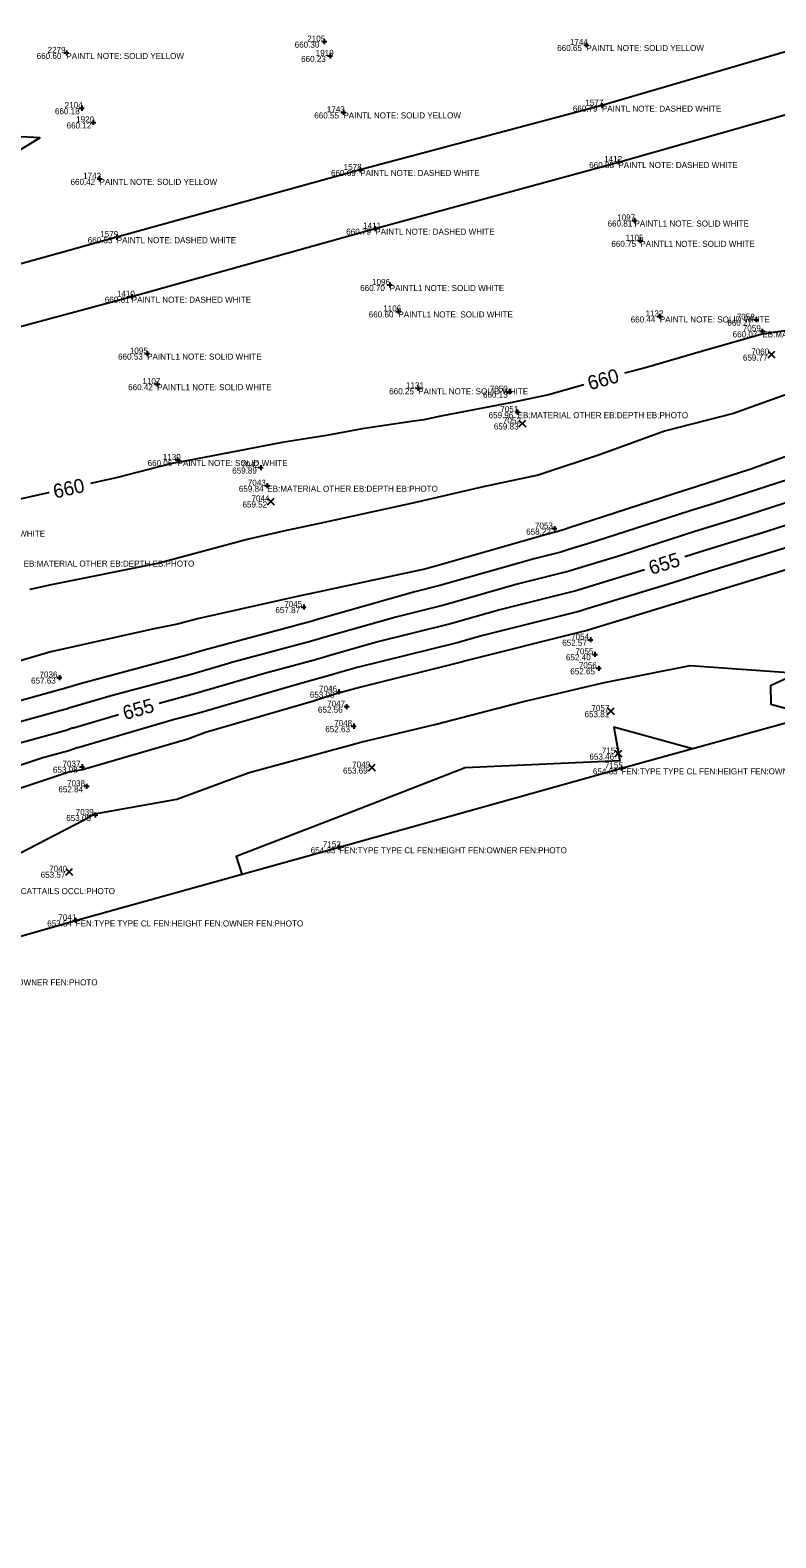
# Model space of a CAD drawing. Extents: x 2129350 to 2137777, y 657588 to 659885.
# Drawn here: x 2133600.3 to 2133748.4, y 658556.2 to 658855.6 of the extents above; entities that cross this region are included whole.
import ezdxf

# ---------------------------------------------------------------- set-up
doc = ezdxf.new("R2010")
doc.units = 0
for name, color, linetype in [('DT_X_Contour_Major', 7, 'Continuous'), ('DT_X_Contour_Minor', 7, 'Continuous'), ('DT_X_TIN_Hull', 7, 'Continuous'), ('PV_X_COP', 7, 'Continuous'), ('SV_X_Random_Point', 7, 'Continuous'), ('SV_X_Shot_Marker', 7, 'Continuous'), ('SV_X_Text_Comment', 7, 'Continuous'), ('SV_X_Text_Elevation', 7, 'Continuous'), ('SV_X_Text_Name', 7, 'Continuous')]:
    doc.layers.add(name, color=color, linetype=linetype)

msp = doc.modelspace()

# ---------------------------------------------------------------- linework, layer by layer
at = {"layer": 'DT_X_Contour_Major'}
for points in [[(2133581.82, 658825.21), (2133584.81, 658825.89), (2133591.83, 658828.99), (2133595.92, 658830.37), (2133602.24, 658834.18), (2133598.58, 658834.36), (2133589.05, 658832.49), (2133584.9, 658831.42), (2133579.87, 658830), (2133562.24, 658827.24), (2133562.08, 658827.2), (2133562.07, 658827.2), (2133562.03, 658827.2), (2133537.88, 658820.93), (2133536.32, 658820.6), (2133526.56, 658818.1)], [(2133815.33, 658811.42), (2133794.38, 658807.21), (2133794.37, 658807.21), (2133794.27, 658807.17), (2133770, 658800.08), (2133758.15, 658796.92), (2133745.93, 658795.29), (2133732.3, 658791.34), (2133722.75, 658788.57), (2133720.49, 658788.02), (2133718.39, 658787.43)], [(2133710.3, 658785.16), (2133703.29, 658783.19), (2133696.97, 658781.86), (2133696.37, 658781.7), (2133681.89, 658778.95), (2133678.48, 658778.2), (2133676.07, 658777.88), (2133666.29, 658776.42), (2133659.18, 658775.11), (2133650.4, 658773.69), (2133631.47, 658770.06), (2133629.63, 658769.73), (2133629.5, 658769.7), (2133628.48, 658769.5), (2133617.41, 658766.68), (2133612.31, 658765.55)], [(2133826.05, 658779.85), (2133817.67, 658777.41), (2133806.14, 658774.45), (2133805.22, 658774.21), (2133792.69, 658770.48), (2133781.5, 658766.89), (2133768.64, 658763.05), (2133758.13, 658759.68), (2133757.12, 658759.38), (2133746.46, 658755.93), (2133733.24, 658751.92), (2133730.33, 658750.98)], [(2133604.11, 658763.73), (2133603.88, 658763.67), (2133580.84, 658758.56), (2133580.79, 658758.54), (2133576.63, 658757.6), (2133556.29, 658753.61), (2133548.42, 658751.8), (2133531.75, 658748.45), (2133531.71, 658748.44), (2133519.21, 658746.37), (2133507.33, 658743.6), (2133506.22, 658743.44)], [(2133722.33, 658748.41), (2133709.36, 658744.47), (2133708.47, 658744.19), (2133707.92, 658744.05), (2133693.63, 658740.48), (2133683.78, 658737.68), (2133669.11, 658734.04), (2133659.64, 658731.34), (2133658.78, 658731.1), (2133657, 658730.58), (2133646.87, 658727.85), (2133632.95, 658723.79), (2133625.93, 658721.91)], [(2133617.84, 658719.62), (2133608.9, 658717.01), (2133608.7, 658716.96), (2133607.48, 658716.55), (2133597.08, 658713.68), (2133583.76, 658709.24), (2133572.43, 658706.11), (2133560, 658702.02), (2133559.2, 658701.8), (2133548.39, 658699.75), (2133536, 658695.55), (2133524.77, 658693.36), (2133521.78, 658692.34)]]:
    msp.add_lwpolyline(points, dxfattribs=at)
at = {"layer": 'DT_X_Contour_Minor'}
for points in [[(2133750.32, 658783.16), (2133740.02, 658779.45), (2133726.29, 658775.97), (2133713.6, 658771.3), (2133702.19, 658767.56), (2133701.21, 658767.2), (2133690.3, 658764.87), (2133676.61, 658761.72), (2133658.71, 658757.8), (2133650.64, 658756.06), (2133650.02, 658755.93), (2133643.42, 658754.47), (2133625.94, 658749.72), (2133604.19, 658745.37), (2133600.35, 658744.51), (2133600.28, 658744.5)], [(2133754.14, 658772.25), (2133743.43, 658768.39), (2133730.73, 658764.28), (2133730.46, 658764.2), (2133707.37, 658756.74), (2133706.64, 658756.52), (2133704.68, 658755.88), (2133704.65, 658755.88), (2133703.82, 658755.67), (2133680.6, 658749.09), (2133680.54, 658749.08), (2133678.97, 658748.63), (2133655.89, 658743.66), (2133653.96, 658743.24), (2133633.53, 658738.71), (2133629.57, 658737.64), (2133624.63, 658736.65), (2133604.79, 658732.22), (2133604.43, 658732.14), (2133585.92, 658726.68)], [(2133755.23, 658767.73), (2133735.97, 658761.5), (2133731.39, 658760.11), (2133712.52, 658754.01), (2133707.54, 658752.5), (2133705.94, 658751.98), (2133705.74, 658751.93), (2133700.43, 658750.61), (2133681.66, 658745.29), (2133676.73, 658744.06), (2133657.59, 658738.62), (2133655.85, 658738.12), (2133655.33, 658737.97), (2133634.87, 658732.46), (2133631.23, 658731.4), (2133610.24, 658725.76), (2133607.13, 658724.86), (2133606.72, 658724.75), (2133606.44, 658724.65), (2133585.63, 658718.91)], [(2133756.17, 658763.55), (2133741.22, 658758.71), (2133732.31, 658756.01), (2133717.66, 658751.28), (2133708.45, 658748.49), (2133707.21, 658748.09), (2133706.83, 658747.99), (2133697.03, 658745.54), (2133682.72, 658741.49), (2133672.92, 658739.05), (2133658.62, 658734.98), (2133657.32, 658734.61), (2133656.17, 658734.27), (2133640.87, 658730.16), (2133632.09, 658727.6), (2133616.4, 658723.38), (2133608.01, 658720.94), (2133607.71, 658720.85), (2133606.96, 658720.6), (2133591.36, 658716.29)], [(2133751.71, 658753.15), (2133734.16, 658747.83), (2133727.94, 658745.82), (2133710.27, 658740.46), (2133709.74, 658740.29), (2133709.01, 658740.1), (2133690.24, 658735.41), (2133684.84, 658733.88), (2133665.3, 658729.03), (2133660.66, 658727.71), (2133660.24, 658727.59), (2133657.83, 658726.88), (2133652.88, 658725.55), (2133633.81, 658719.98), (2133628.72, 658718.62), (2133609.78, 658713.09), (2133609.68, 658713.07), (2133607.99, 658712.49), (2133602.81, 658711.06), (2133584.44, 658704.95)], [(2133756.96, 658750.37), (2133735.09, 658743.73), (2133733.09, 658743.09), (2133711.18, 658736.44), (2133711.01, 658736.39), (2133710.1, 658736.16), (2133686.84, 658730.35), (2133685.9, 658730.08), (2133665.71, 658725.06), (2133661.8, 658723.99), (2133661.77, 658723.98), (2133658.99, 658723.17), (2133656.58, 658722.35), (2133635.12, 658716.09), (2133631.64, 658714.83), (2133611.36, 658708.92), (2133610.78, 658708.69), (2133608.59, 658708.39), (2133608.27, 658708.31), (2133608.18, 658708.33), (2133585.11, 658700.65)], [(2133592.57, 658689.27), (2133610.92, 658698.73), (2133611.67, 658699.11), (2133613.18, 658700.04), (2133613.36, 658700.07), (2133614.6, 658700.21), (2133629.46, 658702.86), (2133643.8, 658708.15), (2133663.35, 658713.47), (2133665.97, 658714.19), (2133680.96, 658717.78), (2133698.04, 658722.18), (2133714.05, 658726.01), (2133731.4, 658729.43), (2133752.8, 658727.88), (2133747.38, 658725.37), (2133747.46, 658721.77), (2133755.72, 658719.5)], [(2133731.85, 658712.91), (2133716.24, 658717.21), (2133717.44, 658710.49), (2133686.74, 658709.1), (2133664.62, 658700.49), (2133641.27, 658691.49), (2133642.36, 658687.97)]]:
    msp.add_lwpolyline(points, dxfattribs=at)
at = {"layer": 'DT_X_TIN_Hull'}
msp.add_lwpolyline([(2133180.89, 658556.24), (2133241.37, 658575.53), (2133323.37, 658600.41), (2133354.37, 658608.86), (2133416.18, 658625.91), (2133503.13, 658649.68), (2133568.52, 658667.12), (2133609.36, 658678.81), (2133661.7, 658693.34), (2133717.75, 658709.01), (2133767.14, 658722.65), (2133817.78, 658736.35), (2133865.68, 658757.92), (2133957.23, 658772.97), (2134008.3, 658787.14), (2134034.35, 658794.87), (2134074.2, 658807.73), (2134142.3, 658834.87), (2134201.78, 658853.74), (2134251.04, 658870.61), (2134301.27, 658887.93), (2134339.8, 658900.97), (2134383.27, 658929.14)], dxfattribs=at)
at = {"layer": 'PV_X_COP'}
for points in [[(2133761.88, 658854.63), (2133713.87, 658840.58), (2133665.88, 658827.81), (2133617.52, 658814.46), (2133569.19, 658801), (2133521.18, 658787.99), (2133472.65, 658774.88), (2133424.47, 658761.14), (2133375.94, 658748.09), (2133328.34, 658734.72), (2133280.3, 658721.62), (2133231.73, 658708.1), (2133182.27, 658694.97)], [(2133186.63, 658683.38), (2133234.84, 658696.93), (2133282.77, 658710.09), (2133331.62, 658723.2), (2133379.42, 658736.4), (2133428.07, 658749.78), (2133475.82, 658763.21), (2133523.92, 658776.73), (2133572.46, 658789.76), (2133620.5, 658802.65), (2133668.86, 658816.15), (2133717.15, 658829.38), (2133764.91, 658842.89)]]:
    msp.add_lwpolyline(points, dxfattribs=at)
at = {"layer": 'SV_X_Random_Point'}
for p, q in [((2133746.87, 658790.49), (2133748.2, 658791.82)), ((2133746.87, 658791.82), (2133748.2, 658790.49)), ((2133697.41, 658776.81), (2133698.74, 658778.15)), ((2133697.41, 658778.15), (2133698.74, 658776.81)), ((2133647.47, 658761.32), (2133648.81, 658762.66)), ((2133647.47, 658762.66), (2133648.81, 658761.32)), ((2133714.99, 658719.69), (2133716.32, 658721.03)), ((2133714.99, 658721.03), (2133716.32, 658719.69)), ((2133716.48, 658711.26), (2133717.81, 658712.6)), ((2133716.48, 658712.6), (2133717.81, 658711.26)), ((2133667.49, 658708.49), (2133668.82, 658709.82)), ((2133667.49, 658709.82), (2133668.82, 658708.49)), ((2133607.4, 658687.81), (2133608.74, 658689.15)), ((2133607.4, 658689.15), (2133608.74, 658687.81))]:
    msp.add_line(p, q, dxfattribs=at)
at = {"layer": 'SV_X_Shot_Marker'}
for p, q in [((2133658.25, 658853.28), (2133659.25, 658853.28)), ((2133658.75, 658853.78), (2133658.75, 658852.78)), ((2133658.75, 658853.28), (2133658.75, 658853.28)), ((2133710.29, 658852.61), (2133711.29, 658852.61)), ((2133710.79, 658853.11), (2133710.79, 658852.11)), ((2133710.79, 658852.61), (2133710.79, 658852.61)), ((2133607.02, 658851.04), (2133608.02, 658851.04)), ((2133607.52, 658851.54), (2133607.52, 658850.54)), ((2133607.52, 658851.04), (2133607.52, 658851.04)), ((2133659.39, 658850.45), (2133660.39, 658850.45)), ((2133659.89, 658850.95), (2133659.89, 658849.95)), ((2133659.89, 658850.45), (2133659.89, 658850.45)), ((2133610.56, 658840.57), (2133610.56, 658839.57)), ((2133713.37, 658840.58), (2133714.37, 658840.58)), ((2133713.87, 658841.08), (2133713.87, 658840.08)), ((2133713.87, 658840.58), (2133713.87, 658840.58)), ((2133610.06, 658840.07), (2133611.06, 658840.07)), ((2133610.56, 658840.07), (2133610.56, 658840.07)), ((2133612.85, 658837.74), (2133612.85, 658836.74)), ((2133662.03, 658839.23), (2133663.03, 658839.23)), ((2133662.53, 658839.73), (2133662.53, 658838.73)), ((2133662.53, 658839.23), (2133662.53, 658839.23)), ((2133612.35, 658837.24), (2133613.35, 658837.24)), ((2133612.85, 658837.24), (2133612.85, 658837.24)), ((2133716.65, 658829.38), (2133717.65, 658829.38)), ((2133717.15, 658829.88), (2133717.15, 658828.88)), ((2133717.15, 658829.38), (2133717.15, 658829.38)), ((2133613.61, 658826.04), (2133614.61, 658826.04)), ((2133614.11, 658826.54), (2133614.11, 658825.54)), ((2133614.11, 658826.04), (2133614.11, 658826.04)), ((2133665.38, 658827.81), (2133666.38, 658827.81)), ((2133665.88, 658828.31), (2133665.88, 658827.31)), ((2133665.88, 658827.81), (2133665.88, 658827.81)), ((2133668.86, 658816.65), (2133668.86, 658815.65)), ((2133719.84, 658817.77), (2133720.84, 658817.77)), ((2133720.34, 658818.27), (2133720.34, 658817.27)), ((2133720.34, 658817.77), (2133720.34, 658817.77)), ((2133617.02, 658814.46), (2133618.02, 658814.46)), ((2133617.52, 658814.96), (2133617.52, 658813.96)), ((2133617.52, 658814.46), (2133617.52, 658814.46)), ((2133668.36, 658816.15), (2133669.36, 658816.15)), ((2133668.86, 658816.15), (2133668.86, 658816.15)), ((2133721.01, 658813.74), (2133722.01, 658813.74)), ((2133721.51, 658814.24), (2133721.51, 658813.24)), ((2133721.51, 658813.74), (2133721.51, 658813.74)), ((2133671.23, 658804.97), (2133672.23, 658804.97)), ((2133671.73, 658805.47), (2133671.73, 658804.47)), ((2133671.73, 658804.97), (2133671.73, 658804.97)), ((2133620, 658802.65), (2133621, 658802.65)), ((2133620.5, 658803.15), (2133620.5, 658802.15)), ((2133620.5, 658802.65), (2133620.5, 658802.65)), ((2133672.96, 658799.72), (2133673.96, 658799.72)), ((2133673.46, 658800.22), (2133673.46, 658799.22)), ((2133673.46, 658799.72), (2133673.46, 658799.72)), ((2133724.87, 658798.72), (2133725.87, 658798.72)), ((2133725.37, 658799.22), (2133725.37, 658798.22)), ((2133725.37, 658798.72), (2133725.37, 658798.72)), ((2133744.55, 658798.56), (2133744.55, 658797.56)), ((2133744.05, 658798.06), (2133745.05, 658798.06)), ((2133744.55, 658798.06), (2133744.55, 658798.06)), ((2133745.24, 658795.78), (2133746.24, 658795.78)), ((2133745.74, 658796.28), (2133745.74, 658795.28)), ((2133745.74, 658795.78), (2133745.74, 658795.78)), ((2133623.06, 658791.35), (2133624.06, 658791.35)), ((2133623.56, 658791.85), (2133623.56, 658790.85)), ((2133623.56, 658791.35), (2133623.56, 658791.35)), ((2133625.05, 658785.28), (2133626.05, 658785.28)), ((2133625.55, 658785.78), (2133625.55, 658784.78)), ((2133625.55, 658785.28), (2133625.55, 658785.28)), ((2133676.89, 658784.46), (2133677.89, 658784.46)), ((2133677.39, 658784.96), (2133677.39, 658783.96)), ((2133677.39, 658784.46), (2133677.39, 658784.46)), ((2133695.06, 658783.77), (2133696.06, 658783.77)), ((2133695.56, 658784.27), (2133695.56, 658783.27)), ((2133695.56, 658783.77), (2133695.56, 658783.77)), ((2133696.63, 658779.72), (2133697.63, 658779.72)), ((2133697.13, 658780.22), (2133697.13, 658779.22)), ((2133697.13, 658779.72), (2133697.13, 658779.72)), ((2133629.11, 658770.23), (2133630.11, 658770.23)), ((2133629.61, 658770.73), (2133629.61, 658769.73)), ((2133629.61, 658770.23), (2133629.61, 658770.23)), ((2133645.62, 658768.72), (2133646.62, 658768.72)), ((2133646.12, 658769.22), (2133646.12, 658768.22)), ((2133646.12, 658768.72), (2133646.12, 658768.72)), ((2133646.92, 658765.12), (2133647.92, 658765.12)), ((2133647.42, 658765.62), (2133647.42, 658764.62)), ((2133647.42, 658765.12), (2133647.42, 658765.12)), ((2133704.45, 658757.1), (2133704.45, 658756.1)), ((2133703.95, 658756.6), (2133704.95, 658756.6)), ((2133704.45, 658756.6), (2133704.45, 658756.6)), ((2133654.15, 658741.02), (2133655.15, 658741.02)), ((2133654.65, 658741.52), (2133654.65, 658740.52)), ((2133654.65, 658741.02), (2133654.65, 658741.02)), ((2133711.11, 658734.54), (2133712.11, 658734.54)), ((2133711.61, 658735.04), (2133711.61, 658734.04)), ((2133711.61, 658734.54), (2133711.61, 658734.54)), ((2133711.98, 658731.64), (2133712.98, 658731.64)), ((2133712.48, 658732.14), (2133712.48, 658731.14)), ((2133712.48, 658731.64), (2133712.48, 658731.64)), ((2133605.64, 658727.03), (2133606.64, 658727.03)), ((2133606.14, 658727.53), (2133606.14, 658726.53)), ((2133606.14, 658727.03), (2133606.14, 658727.03)), ((2133712.74, 658728.87), (2133713.74, 658728.87)), ((2133713.24, 658729.37), (2133713.24, 658728.37)), ((2133713.24, 658728.87), (2133713.24, 658728.87)), ((2133661.15, 658724.22), (2133662.15, 658724.22)), ((2133661.65, 658724.72), (2133661.65, 658723.72)), ((2133661.65, 658724.22), (2133661.65, 658724.22)), ((2133662.68, 658721.26), (2133663.68, 658721.26)), ((2133663.18, 658721.76), (2133663.18, 658720.76)), ((2133663.18, 658721.26), (2133663.18, 658721.26)), ((2133664.58, 658717.88), (2133664.58, 658716.88)), ((2133664.08, 658717.38), (2133665.08, 658717.38)), ((2133664.58, 658717.38), (2133664.58, 658717.38)), ((2133610.13, 658709.33), (2133611.13, 658709.33)), ((2133610.63, 658709.83), (2133610.63, 658708.83)), ((2133610.63, 658709.33), (2133610.63, 658709.33)), ((2133717.25, 658709.02), (2133718.25, 658709.02)), ((2133717.75, 658709.52), (2133717.75, 658708.52)), ((2133717.75, 658709.02), (2133717.75, 658709.02)), ((2133611.54, 658705.95), (2133611.54, 658704.95)), ((2133611.04, 658705.45), (2133612.04, 658705.45)), ((2133611.54, 658705.45), (2133611.54, 658705.45)), ((2133613.26, 658700.25), (2133613.26, 658699.25)), ((2133612.76, 658699.75), (2133613.76, 658699.75)), ((2133613.26, 658699.75), (2133613.26, 658699.75)), ((2133661.71, 658693.84), (2133661.71, 658692.84)), ((2133661.21, 658693.34), (2133662.21, 658693.34)), ((2133661.71, 658693.34), (2133661.71, 658693.34)), ((2133609.36, 658679.31), (2133609.36, 658678.31)), ((2133608.86, 658678.81), (2133609.86, 658678.81)), ((2133609.36, 658678.81), (2133609.36, 658678.81))]:
    msp.add_line(p, q, dxfattribs=at)

# ---------------------------------------------------------------- texts
at = {"layer": 'DT_X_Contour_Major'}
for s, rotation, p in [('660', 15.6868, (2133711.5, 658784.05)), ('660', 12.5425, (2133605.24, 658762.55)), ('655', 17.8435, (2133723.71, 658747.37)), ('655', 15.7541, (2133619.17, 658718.58))]:
    msp.add_text(s, height=2.8, rotation=rotation, dxfattribs=at).set_placement(p)
at = {"layer": 'SV_X_Text_Comment'}
for s, p in [('PAINTL NOTE: SOLID YELLOW', (2133710.79, 658851.41)), ('PAINTL NOTE: SOLID YELLOW', (2133607.52, 658849.84)), ('PAINTL NOTE: DASHED WHITE', (2133713.87, 658839.38)), ('PAINTL NOTE: SOLID YELLOW', (2133662.53, 658838.03)), ('PAINTL NOTE: DASHED WHITE', (2133717.15, 658828.18)), ('PAINTL NOTE: SOLID YELLOW', (2133614.11, 658824.84)), ('PAINTL NOTE: DASHED WHITE', (2133665.88, 658826.61)), ('PAINTL1 NOTE: SOLID WHITE', (2133720.34, 658816.57)), ('PAINTL NOTE: DASHED WHITE', (2133617.52, 658813.26)), ('PAINTL NOTE: DASHED WHITE', (2133668.86, 658814.95)), ('PAINTL1 NOTE: SOLID WHITE', (2133721.51, 658812.54)), ('PAINTL1 NOTE: SOLID WHITE', (2133671.73, 658803.77)), ('PAINTL NOTE: DASHED WHITE', (2133620.5, 658801.45)), ('PAINTL1 NOTE: SOLID WHITE', (2133673.46, 658798.52)), ('PAINTL NOTE: SOLID WHITE', (2133725.37, 658797.52)), ('EB:MATERIAL OTHER EB:DEPTH EB:PHOTO', (2133745.74, 658794.58)), ('PAINTL1 NOTE: SOLID WHITE', (2133623.56, 658790.15)), ('PAINTL1 NOTE: SOLID WHITE', (2133625.55, 658784.08)), ('PAINTL NOTE: SOLID WHITE', (2133677.39, 658783.26)), ('EB:MATERIAL OTHER EB:DEPTH EB:PHOTO', (2133697.13, 658778.52)), ('PAINTL NOTE: SOLID WHITE', (2133629.61, 658769.03)), ('EB:MATERIAL OTHER EB:DEPTH EB:PHOTO', (2133647.42, 658763.92)), ('PAINTL NOTE: SOLID WHITE', (2133581.46, 658755.02)), ('EB:MATERIAL OTHER EB:DEPTH EB:PHOTO', (2133599.04, 658749.06)), ('FEN:TYPE TYPE CL FEN:HEIGHT FEN:OWNER FEN:PHOTO', (2133717.75, 658707.81)), ('FEN:TYPE TYPE CL FEN:HEIGHT FEN:OWNER FEN:PHOTO', (2133661.71, 658692.14)), ('OCCL:TYPE CATTAILS OCCL:PHOTO', (2133588.91, 658684.03)), ('FEN:TYPE TYPE CL FEN:HEIGHT FEN:OWNER FEN:PHOTO', (2133609.36, 658677.61)), ('FEN:TYPE TYPE CL FEN:HEIGHT FEN:OWNER FEN:PHOTO', (2133568.52, 658665.92))]:
    msp.add_text(s, height=1.2, dxfattribs=at).set_placement(p)
at = {"layer": 'SV_X_Text_Elevation'}
for s, p in [('660.30', (2133652.86, 658852.08)), ('660.65', (2133705, 658851.41)), ('660.60', (2133601.62, 658849.84)), ('660.23', (2133654.14, 658849.25)), ('660.79', (2133708.11, 658839.38)), ('660.18', (2133605.25, 658838.87)), ('660.55', (2133656.75, 658838.03)), ('660.12', (2133607.56, 658836.04)), ('660.88', (2133711.36, 658828.18)), ('660.42', (2133608.34, 658824.84)), ('660.69', (2133660.08, 658826.61)), ('660.81', (2133715, 658816.57)), ('660.53', (2133611.75, 658813.26)), ('660.79', (2133663.1, 658814.95)), ('660.75', (2133715.76, 658812.54)), ('660.70', (2133665.87, 658803.77)), ('660.61', (2133615.14, 658801.45)), ('660.60', (2133667.57, 658798.52)), ('660.44', (2133719.6, 658797.52)), ('660.27', (2133738.8, 658796.86)), ('660.07', (2133739.85, 658794.58)), ('660.53', (2133617.79, 658790.15)), ('659.77', (2133741.89, 658789.95)), ('660.42', (2133619.78, 658784.08)), ('660.25', (2133671.63, 658783.26)), ('660.13', (2133690.26, 658782.57)), ('659.96', (2133691.38, 658778.52)), ('659.83', (2133692.42, 658776.28)), ('660.06', (2133623.65, 658769.03)), ('659.89', (2133640.45, 658767.52)), ('659.84', (2133641.77, 658763.92)), ('659.52', (2133642.49, 658760.79)), ('658.22', (2133698.83, 658755.4)), ('657.87', (2133649.03, 658739.82)), ('652.57', (2133705.99, 658733.34)), ('652.40', (2133706.74, 658730.44)), ('657.63', (2133600.5, 658725.83)), ('652.65', (2133707.6, 658727.67)), ('653.08', (2133655.86, 658723.02)), ('652.56', (2133657.49, 658720.06)), ('653.81', (2133710.43, 658719.16)), ('652.63', (2133658.94, 658716.18)), ('653.46', (2133711.4, 658710.73)), ('653.08', (2133604.85, 658708.13)), ('653.69', (2133662.46, 658707.96)), ('654.63', (2133712.08, 658707.81)), ('652.84', (2133605.93, 658704.25)), ('653.05', (2133607.49, 658698.55)), ('654.33', (2133656.04, 658692.14)), ('653.57', (2133602.41, 658687.28)), ('653.54', (2133603.71, 658677.61))]:
    msp.add_text(s, height=1.2, dxfattribs=at).set_placement(p)
at = {"layer": 'SV_X_Text_Name'}
for s, p in [('2105', (2133655.36, 658853.28)), ('1744', (2133707.51, 658852.61)), ('2279', (2133603.79, 658851.04)), ('1919', (2133657.04, 658850.45)), ('2104', (2133607.18, 658840.07)), ('1577', (2133710.59, 658840.58)), ('1920', (2133609.45, 658837.24)), ('1743', (2133659.24, 658839.23)), ('1578', (2133662.6, 658827.81)), ('1412', (2133714.32, 658829.38)), ('1742', (2133610.84, 658826.04)), ('1411', (2133666.46, 658816.15)), ('1097', (2133716.91, 658817.77)), ('1579', (2133614.24, 658814.46)), ('1105', (2133718.57, 658813.74)), ('1096', (2133668.23, 658804.97)), ('1410', (2133617.56, 658802.65)), ('1106', (2133670.45, 658799.72)), ('1132', (2133722.54, 658798.72)), ('7058', (2133740.68, 658798.06)), ('7059', (2133741.87, 658795.78)), ('1095', (2133620.13, 658791.35)), ('7060', (2133743.54, 658791.16)), ('1107', (2133622.62, 658785.28)), ('1131', (2133674.98, 658784.46)), ('7050', (2133691.6, 658783.77)), ('7051', (2133693.7, 658779.72)), ('7052', (2133694.22, 658777.48)), ('1130', (2133626.66, 658770.23)), ('7042', (2133642.25, 658768.72)), ('7043', (2133643.55, 658765.12)), ('7044', (2133644.28, 658761.99)), ('7053', (2133700.58, 658756.6)), ('7045', (2133650.78, 658741.02)), ('7054', (2133707.75, 658734.54)), ('7055', (2133708.62, 658731.64)), ('7056', (2133709.3, 658728.87)), ('7036', (2133602.18, 658727.03)), ('7046', (2133657.7, 658724.22)), ('7047', (2133659.31, 658721.26)), ('7057', (2133711.79, 658720.36)), ('7048', (2133660.7, 658717.38)), ('7153', (2133713.87, 658711.93)), ('7037', (2133606.75, 658709.33)), ('7049', (2133664.27, 658709.16)), ('7155', (2133714.47, 658709.02)), ('7038', (2133607.65, 658705.45)), ('7039', (2133609.37, 658699.75)), ('7152', (2133658.44, 658693.34)), ('7040', (2133604.09, 658688.48)), ('7041', (2133605.92, 658678.81))]:
    msp.add_text(s, height=1.2, dxfattribs=at).set_placement(p)

doc.saveas('drawing.dxf')
